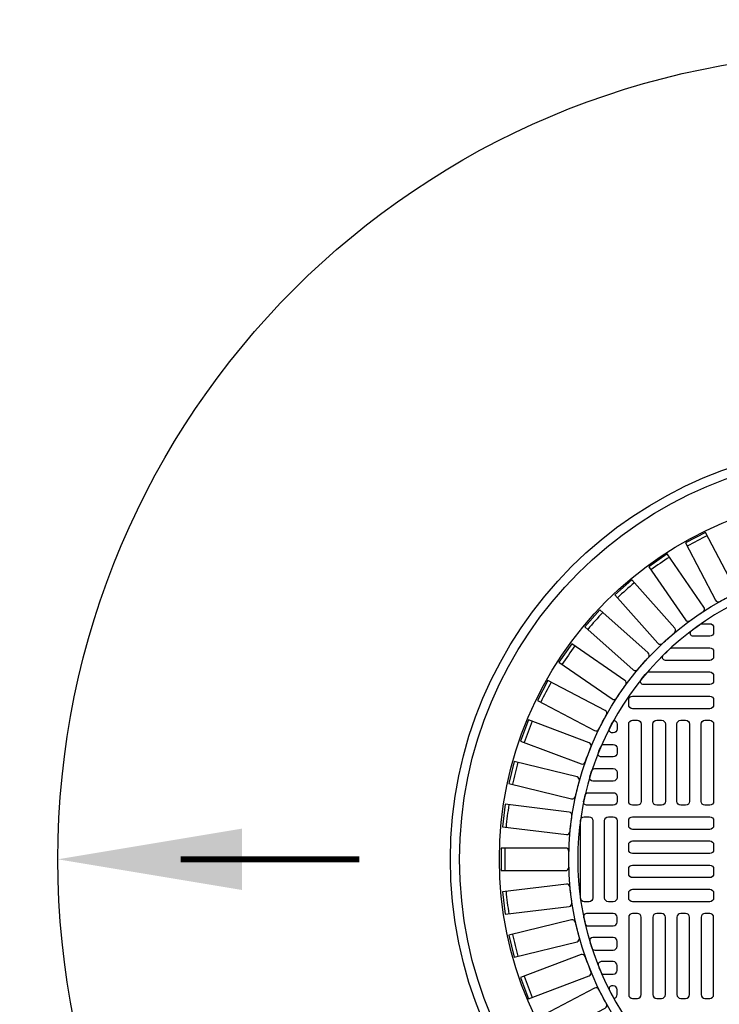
# Model space of a CAD drawing. Extents: x -169 to 7270, y -140 to 2984.
# Tile 522 of 656: x 1986 to 2000, y 1543 to 1563. Entities that reach past the tile are written whole.
import ezdxf

# ---------------------------------------------------------------- set-up
doc = ezdxf.new("R2010")
doc.units = 0
doc.header["$MEASUREMENT"] = 0
doc.header["$PDSIZE"] = 1
doc.layers.get('DEFPOINTS').update_dxf_attribs({"linetype": 'CONTINUOUS'})
for name, color, linetype in [('DIM', 3, 'CONTINUOUS'), ('MONITOR-WELL-COVER', 2, 'CONTINUOUS'), ('MONITOR-WELL-COVER-HATCH', 252, 'CONTINUOUS'), ('TANK-SLOPE', 3, 'CONTINUOUS')]:
    doc.layers.add(name, color=color, linetype=linetype)
doc.styles.add('SIMPLEX', font='simplex')
doc.dimstyles.new('DIM64', dxfattribs={"dimscale": 64, "dimtxt": 0.09375, "dimasz": 0.09375, "dimexe": 0.0625, "dimexo": 0.0625, "dimgap": 0.046875, "dimtad": 1, "dimdec": 4, "dimzin": 3, "dimdsep": 46, "dimlunit": 4, "dimtxsty": 'SIMPLEX', "dimcen": 0, "dimclrd": 256, "dimclre": 256, "dimclrt": 256, "dimadec": 0, "dimazin": 0, "dimtfac": 1, "dimtdec": 4, "dimtmove": 0, "dimatfit": 3, "dimfxl": 1, "dimfrac": 2, "dimtolj": 1, "dimtzin": 0, "dimarcsym": 0})

# ---------------------------------------------------------------- blocks, each defined once
blk = doc.blocks.new('*D24')
at = {"layer": 'DEFPOINTS', "color": 0, "transparency": 16777216}
for p in [(2035.217, 1608.018), (2035.217, 1578.018), (1974, 1317.018)]:
    blk.add_point(p, dxfattribs=at)
at = {"layer": 'DIM', "lineweight": -2, "transparency": 16777216}
for p, q in [((1974, 1321.018), (1974, 1612.018)), ((2035.217, 1582.018), (2035.217, 1612.018)), ((1980, 1608.018), (2029.217, 1608.018))]:
    blk.add_line(p, q, dxfattribs=at)
at = {"layer": 'DIM', "transparency": 16777216}
for points in [[(1980, 1609.018), (1980, 1607.018), (1974, 1608.018)], [(2029.217, 1609.018), (2029.217, 1607.018), (2035.217, 1608.018)]]:
    blk.add_solid(points, dxfattribs=at)
at = {"layer": 'DIM', "transparency": 16777216, "insert": (2004.608, 1615.59), "char_height": 6, "attachment_point": 5, "style": 'SIMPLEX'}
blk.add_mtext('\\A1;5\'-1 3/16"', dxfattribs=at)
blk = doc.blocks.new('*D31')
at = {"layer": 'DEFPOINTS', "color": 0, "transparency": 16777216}
for p in [(2035.217, 1578.018), (2065.217, 1578.018), (1978.572, 1542.018)]:
    blk.add_point(p, dxfattribs=at)
at = {"layer": 'DIM', "lineweight": -2, "transparency": 16777216}
for p, q in [((2039.217, 1578.018), (2069.217, 1578.018)), ((2065.217, 1548.018), (2065.217, 1572.018)), ((1982.572, 1542.018), (2069.217, 1542.018))]:
    blk.add_line(p, q, dxfattribs=at)
at = {"layer": 'DIM', "transparency": 16777216}
for points in [[(2064.217, 1572.018), (2066.217, 1572.018), (2065.217, 1578.018)], [(2064.217, 1548.018), (2066.217, 1548.018), (2065.217, 1542.018)]]:
    blk.add_solid(points, dxfattribs=at)
at = {"layer": 'DIM', "transparency": 16777216, "insert": (2058.645, 1560.018), "char_height": 6, "attachment_point": 5, "rotation": 90, "style": 'SIMPLEX'}
blk.add_mtext('\\A1;3\'-0"', dxfattribs=at)

msp = doc.modelspace()

# ---------------------------------------------------------------- linework, layer by layer
at = {"layer": 'MONITOR-WELL-COVER', "color": 4}
msp.add_circle((2003.21651, 1546.01839), 8.4375, dxfattribs=at)
at = {"layer": 'MONITOR-WELL-COVER', "color": 1}
msp.add_circle((2003.21651, 1546.01839), 8.25, dxfattribs=at)
at = {"layer": 'MONITOR-WELL-COVER', "color": 2}
msp.add_circle((2003.21651, 1546.01839), 7.4375, dxfattribs=at)
at = {"layer": 'MONITOR-WELL-COVER-HATCH', "linetype": 'Continuous'}
for p, q in [((1998.17714, 1548.67587), (1998.17714, 1548.67587)), ((1998.0984, 1548.36091), (1998.0984, 1548.36091)), ((1998.17714, 1548.18375), (1998.17714, 1548.18375)), ((1998.0984, 1543.67587), (1998.0984, 1543.67587))]:
    msp.add_line(p, q, dxfattribs=at)
for points in [[(2000.27256, 1551.27523, -0.00491171), (2000.56256, 1551.42743, 0.41709369), (2000.59081, 1551.51652), (1999.97921, 1552.68182), (1999.57161, 1552.46789), (2000.1832, 1551.30259, 0.41709369), (2000.27256, 1551.27523)], [(1999.66039, 1550.88205, -0.00491171), (1999.92993, 1551.0681, 0.41709369), (1999.94722, 1551.15994), (1999.19963, 1552.24302), (1998.82078, 1551.98152), (1999.56838, 1550.89844, 0.41709369), (1999.66039, 1550.88205)], [(1999.10007, 1550.41794, -0.00491171), (1999.34522, 1550.63513, 0.41709369), (1999.35132, 1550.72838), (1998.47862, 1551.71346), (1998.13405, 1551.4082), (1999.00675, 1550.42313, 0.41709369), (1999.10007, 1550.41794)], [(1998.59977, 1549.88968, -0.00491171), (1998.81696, 1550.13483, 0.41709369), (1998.81177, 1550.22815), (1997.8267, 1551.10084), (1997.52144, 1550.75628), (1998.50651, 1549.88358, 0.41709369), (1998.59977, 1549.88968)], [(1998.1668, 1549.30497, -0.00491171), (1998.35285, 1549.57451, 0.41709369), (1998.33646, 1549.66652), (1997.25337, 1550.41412), (1996.99188, 1550.03527), (1998.07496, 1549.28767, 0.41709369), (1998.1668, 1549.30497)], [(1997.80746, 1548.67233, -0.00491171), (1997.95967, 1548.96234, 0.41709369), (1997.9323, 1549.0517), (1996.76701, 1549.66329), (1996.55308, 1549.25569), (1997.71838, 1548.64409, 0.41709369), (1997.80746, 1548.67233)], [(1997.52701, 1548.001, -0.00491171), (1997.64314, 1548.30723, 0.41709369), (1997.60521, 1548.39264), (1996.37469, 1548.85931), (1996.21145, 1548.4289), (1997.44197, 1547.96222, 0.41709369), (1997.52701, 1548.001)], [(1997.32951, 1547.30075, -0.00491171), (1997.40789, 1547.61875, 0.41709369), (1997.35994, 1547.69896), (1996.08214, 1548.01391), (1995.97197, 1547.56696), (1997.24977, 1547.25201, 0.41709369), (1997.32951, 1547.30075)], [(1997.21786, 1546.5818, -0.00491171), (1997.25734, 1546.90693, 0.41709369), (1997.20007, 1546.98078), (1995.89362, 1547.13941), (1995.83813, 1546.68243), (1997.14458, 1546.5238, 0.41709369), (1997.21786, 1546.5818)], [(1997.19369, 1545.85463, -0.00491171), (1997.19369, 1546.18215, 0.41709369), (1997.12793, 1546.24856), (1995.81189, 1546.24856), (1995.81189, 1545.78823), (1997.12793, 1545.78823, 0.41709369), (1997.19369, 1545.85463)], [(1997.25734, 1545.12986, -0.00491171), (1997.21786, 1545.45499, 0.41709369), (1997.14458, 1545.51298), (1995.83813, 1545.35435), (1995.89362, 1544.89738), (1997.20007, 1545.05601, 0.41709369), (1997.25734, 1545.12986)], [(1997.40789, 1544.41804, -0.00491171), (1997.32951, 1544.73604, 0.41709369), (1997.24977, 1544.78478), (1995.97197, 1544.46983), (1996.08214, 1544.02287), (1997.35994, 1544.33782, 0.41709369), (1997.40789, 1544.41804)], [(1997.64314, 1543.72955, -0.00491171), (1997.52701, 1544.03579, 0.41709369), (1997.44197, 1544.07456), (1996.21145, 1543.60789), (1996.37469, 1543.17747), (1997.60521, 1543.64414, 0.41709369), (1997.64314, 1543.72955)], [(1997.95967, 1543.07445, -0.00491171), (1997.80746, 1543.36445, 0.41709369), (1997.71838, 1543.39269), (1996.55308, 1542.7811), (1996.76701, 1542.37349), (1997.9323, 1542.98509, 0.41709369), (1997.95967, 1543.07445)]]:
    msp.add_lwpolyline(points, format="xyb", dxfattribs=at)
for points in [[(1999.87713, 1550.81032, -0.15334179), (1999.91286, 1550.82154), (2000.0669, 1550.82154, -0.41421356), (2000.14564, 1550.7428), (2000.14564, 1550.64438, -0.41421356), (2000.0669, 1550.56564), (1999.73253, 1550.56564, -0.71935754), (1999.69485, 1550.678, -0.00964206)], [(1999.25779, 1550.31287, -0.18836628), (1999.30015, 1550.32942), (2000.0669, 1550.32942, -0.41421356), (2000.14564, 1550.25068), (2000.14564, 1550.15225, -0.41421356), (2000.0669, 1550.07351), (1999.16274, 1550.07351, -0.67100778), (1999.11889, 1550.18055, -0.0082117)], [(1998.71721, 1549.58138, -0.63010886), (1998.66855, 1549.6831, -0.00736221), (1998.77842, 1549.81542, -0.21918356), (1998.82591, 1549.83729), (2000.0669, 1549.83729, -0.41421356), (2000.14564, 1549.75855), (2000.14564, 1549.66012, -0.41421356), (2000.0669, 1549.58138)], [(1997.90714, 1548.36091), (1998.0984, 1548.36091, -0.41421356), (1998.17714, 1548.28217), (1998.17714, 1548.18375, -0.41421356), (1998.0984, 1548.10501), (1997.85282, 1548.10501, -0.53078582), (1997.7948, 1548.19075, -0.00613229), (1997.84971, 1548.32307, -0.29982265)], [(1997.62109, 1547.6933, -0.00593375), (1997.66242, 1547.82562, -0.32480274), (1997.72185, 1547.86879), (1998.0984, 1547.86879), (1998.0984, 1547.86879, -0.41421356), (1998.17714, 1547.79005), (1998.17714, 1547.69162), (1998.17714, 1547.69162, -0.41421356), (1998.0984, 1547.61288), (1997.68097, 1547.61288, -0.5022062)], [(1997.4957, 1547.19585, -0.00579688), (1997.52454, 1547.32818, -0.34941735), (1997.58545, 1547.37666), (1998.0984, 1547.37666), (1998.0984, 1547.37666, -0.41421356), (1998.17714, 1547.29792), (1998.17714, 1547.19949), (1998.17714, 1547.19949, -0.41421356), (1998.0984, 1547.12075), (1997.55692, 1547.12075, -0.47499675)], [(1997.4957, 1544.84093, 0.00579688), (1997.52454, 1544.70861, 0.34941735), (1997.58545, 1544.66012), (1998.0984, 1544.66012), (1998.0984, 1544.66012, 0.41421356), (1998.17714, 1544.73886), (1998.17714, 1544.83729), (1998.17714, 1544.83729, 0.41421356), (1998.0984, 1544.91603), (1997.55692, 1544.91603, 0.47499675)], [(1997.62109, 1544.34348, 0.00593375), (1997.66242, 1544.21116, 0.32480274), (1997.72185, 1544.168), (1998.0984, 1544.168), (1998.0984, 1544.168, 0.41421356), (1998.17714, 1544.24674), (1998.17714, 1544.34516), (1998.17714, 1544.34516, 0.41421356), (1998.0984, 1544.4239), (1997.68097, 1544.4239, 0.5022062)], [(1997.90714, 1543.67587), (1998.0984, 1543.67587, 0.41421356), (1998.17714, 1543.75461), (1998.17714, 1543.85304, 0.41421356), (1998.0984, 1543.93178), (1997.85282, 1543.93178, 0.53078582), (1997.7948, 1543.84603, 0.00613229), (1997.84971, 1543.71371, 0.29982265)]]:
    msp.add_lwpolyline(points, format="xyb", close=True, dxfattribs=at)
at = {"layer": 'MONITOR-WELL-COVER-HATCH', "linetype": 'Continuous', "flags": 128}
for points in [[(2000.14564, 1549.168, -0.41421356), (2000.0669, 1549.08926), (1998.4921, 1549.08926, -0.41421356), (1998.41336, 1549.168), (1998.41336, 1549.26642, -0.41421356), (1998.4921, 1549.34516), (2000.0669, 1549.34516, -0.41421356), (2000.14564, 1549.26642)], [(2000.14564, 1549.168, -0.41421356), (2000.0669, 1549.08926), (1998.4921, 1549.08926, -0.41421356), (1998.41336, 1549.168), (1998.41336, 1549.26642, -0.41421356), (1998.4921, 1549.34516), (2000.0669, 1549.34516, -0.41421356), (2000.14564, 1549.26642)], [(1998.59052, 1548.85304, -0.41421356), (1998.66926, 1548.7743), (1998.66926, 1547.19949, -0.41421356), (1998.59052, 1547.12075), (1998.4921, 1547.12075, -0.41421356), (1998.41336, 1547.19949), (1998.41336, 1548.7743, -0.41421356), (1998.4921, 1548.85304)], [(1999.08265, 1548.85304, -0.41421356), (1999.16139, 1548.7743), (1999.16139, 1547.19949, -0.41421356), (1999.08265, 1547.12075), (1998.98422, 1547.12075, -0.41421356), (1998.90548, 1547.19949), (1998.90548, 1548.7743, -0.41421356), (1998.98422, 1548.85304)], [(1999.57477, 1548.85304, -0.41421356), (1999.65351, 1548.7743), (1999.65351, 1547.19949, -0.41421356), (1999.57477, 1547.12075), (1999.47635, 1547.12075, -0.41421356), (1999.39761, 1547.19949), (1999.39761, 1548.7743, -0.41421356), (1999.47635, 1548.85304)], [(2000.0669, 1548.85304, -0.41421356), (2000.14564, 1548.7743), (2000.14564, 1547.19949, -0.41421356), (2000.0669, 1547.12075), (1999.96848, 1547.12075, -0.41421356), (1999.88974, 1547.19949), (1999.88974, 1548.7743, -0.41421356), (1999.96848, 1548.85304)], [(1997.50785, 1545.15225, -0.41421356), (1997.42911, 1545.23099), (1997.42911, 1546.80579, -0.41421356), (1997.50785, 1546.88453), (1997.60627, 1546.88453, -0.41421356), (1997.68501, 1546.80579), (1997.68501, 1545.23099, -0.41421356), (1997.60627, 1545.15225)], [(1997.99997, 1545.15225, -0.41421356), (1997.92123, 1545.23099), (1997.92123, 1546.80579, -0.41421356), (1997.99997, 1546.88453), (1998.0984, 1546.88453, -0.41421356), (1998.17714, 1546.80579), (1998.17714, 1545.23099, -0.41421356), (1998.0984, 1545.15225)], [(2000.14564, 1546.70737, -0.41421356), (2000.0669, 1546.62863), (1998.4921, 1546.62863, -0.41421356), (1998.41336, 1546.70737), (1998.41336, 1546.80579, -0.41421356), (1998.4921, 1546.88453), (2000.0669, 1546.88453, -0.41421356), (2000.14564, 1546.80579)], [(2000.14564, 1546.21524, -0.41421356), (2000.0669, 1546.1365), (1998.4921, 1546.1365, -0.41421356), (1998.41336, 1546.21524), (1998.41336, 1546.31367, -0.41421356), (1998.4921, 1546.39241), (2000.0669, 1546.39241, -0.41421356), (2000.14564, 1546.31367)], [(2000.14564, 1545.72312, -0.41421356), (2000.0669, 1545.64438), (1998.4921, 1545.64438, -0.41421356), (1998.41336, 1545.72312), (1998.41336, 1545.82154, -0.41421356), (1998.4921, 1545.90028), (2000.0669, 1545.90028, -0.41421356), (2000.14564, 1545.82154)], [(2000.14564, 1545.23099, -0.41421356), (2000.0669, 1545.15225), (1998.4921, 1545.15225, -0.41421356), (1998.41336, 1545.23099), (1998.41336, 1545.32942, -0.41421356), (1998.4921, 1545.40816), (2000.0669, 1545.40816, -0.41421356), (2000.14564, 1545.32942)], [(1998.59052, 1543.18375, 0.41421356), (1998.66926, 1543.26249), (1998.66926, 1544.83729, 0.41421356), (1998.59052, 1544.91603), (1998.4921, 1544.91603, 0.41421356), (1998.41336, 1544.83729), (1998.41336, 1543.26249, 0.41421356), (1998.4921, 1543.18375)], [(1999.08265, 1543.18375, 0.41421356), (1999.16139, 1543.26249), (1999.16139, 1544.83729, 0.41421356), (1999.08265, 1544.91603), (1998.98422, 1544.91603, 0.41421356), (1998.90548, 1544.83729), (1998.90548, 1543.26249, 0.41421356), (1998.98422, 1543.18375)], [(1999.57477, 1543.18375, 0.41421356), (1999.65351, 1543.26249), (1999.65351, 1544.83729, 0.41421356), (1999.57477, 1544.91603), (1999.47635, 1544.91603, 0.41421356), (1999.39761, 1544.83729), (1999.39761, 1543.26249, 0.41421356), (1999.47635, 1543.18375)], [(2000.0669, 1543.18375, 0.41421356), (2000.14564, 1543.26249), (2000.14564, 1544.83729, 0.41421356), (2000.0669, 1544.91603), (1999.96848, 1544.91603, 0.41421356), (1999.88974, 1544.83729), (1999.88974, 1543.26249, 0.41421356), (1999.96848, 1543.18375)]]:
    msp.add_lwpolyline(points, format="xyb", close=True, dxfattribs=at)
at = {"layer": 'MONITOR-WELL-COVER-HATCH'}
for points in [[(1998.10934, 1548.85227, -0.37393353), (1998.17714, 1548.7743), (1998.17714, 1548.67587, -0.41421356), (1998.0984, 1548.59713), (1998.07728, 1548.59713, -0.56117558), (1998.02169, 1548.6882, -0.00800005), (1998.10977, 1548.85304)], [(1998.10934, 1543.18451, 0.37393353), (1998.17714, 1543.26249), (1998.17714, 1543.36091, 0.41421356), (1998.0984, 1543.43965), (1998.07728, 1543.43965, 0.56117558), (1998.02169, 1543.34858, 0.00800005), (1998.10977, 1543.18375)]]:
    msp.add_lwpolyline(points, format="xyb", dxfattribs=at)
msp.add_circle((2003.21651, 1546.01839), 6.02362, dxfattribs=at)
at = {"layer": 'MONITOR-WELL-COVER-HATCH', "linetype": 'Continuous'}
for centre, start, end in [((2008.16441, 1536.59095), 116.958734, 118.425881), ((2009.26468, 1537.25609), 123.881811, 125.348958), ((2010.27676, 1538.04901), 130.804888, 132.272035), ((2011.18589, 1538.95813), 137.727965, 139.195112), ((2011.9788, 1539.97021), 144.651042, 146.118189), ((2012.64394, 1541.07049), 151.574119, 153.041266), ((2013.17161, 1542.24292), 158.497196, 159.964343), ((2013.55411, 1543.4704), 165.420272, 166.88742), ((2013.78586, 1544.73504), 172.343349, 173.810497), ((2013.86349, 1546.01839), 179.266426, 180.733574), ((2013.78586, 1547.30174), 186.189503, 187.656651), ((2013.55411, 1548.56638), 193.11258, 194.579728), ((2013.17161, 1549.79386), 200.035657, 201.502804)]:
    msp.add_arc(centre, 17.97762, start, end, dxfattribs=at)
at = {"layer": 'MONITOR-WELL-COVER-HATCH'}
msp.add_arc((2003.21651, 1546.01839), 5.84072, 91.158706, 7.958855, dxfattribs=at)
at = {"layer": 'TANK-SLOPE', "const_width": 0.125}
msp.add_lwpolyline([(1989.27901, 1546.01839), (1992.9198, 1546.01839)], dxfattribs=at)
at = {"layer": 'TANK-SLOPE'}
msp.add_circle((2003.21651, 1546.01839), 16.4375, dxfattribs=at)
msp.add_solid([(1990.52901, 1545.39339), (1986.77901, 1546.01839), (1990.52901, 1546.64339)], dxfattribs=at)

# ---------------------------------------------------------------- dimensions: what is measured, and where the dimension line sits
at = {"layer": 'DIM'}
dim = msp.add_linear_dim(base=(2035.21651, 1608.01839), p1=(1974, 1317.01839), p2=(2035.21651, 1578.01839), dimstyle='DIM64', dxfattribs=at)
dim.commit()
dim.dimension.update_dxf_attribs({"geometry": '*D24', "text_midpoint": (2004.60825, 1615.58982)})
dim = msp.add_linear_dim(base=(2065.21651, 1578.01839), p1=(1978.57236, 1542.01839), p2=(2035.21651, 1578.01839), angle=90, dimstyle='DIM64', override={"dimtmove": 1}, dxfattribs=at)
dim.commit()
dim.dimension.update_dxf_attribs({"geometry": '*D31', "text_midpoint": (2058.64508, 1560.01839)})

doc.saveas('drawing.dxf')
